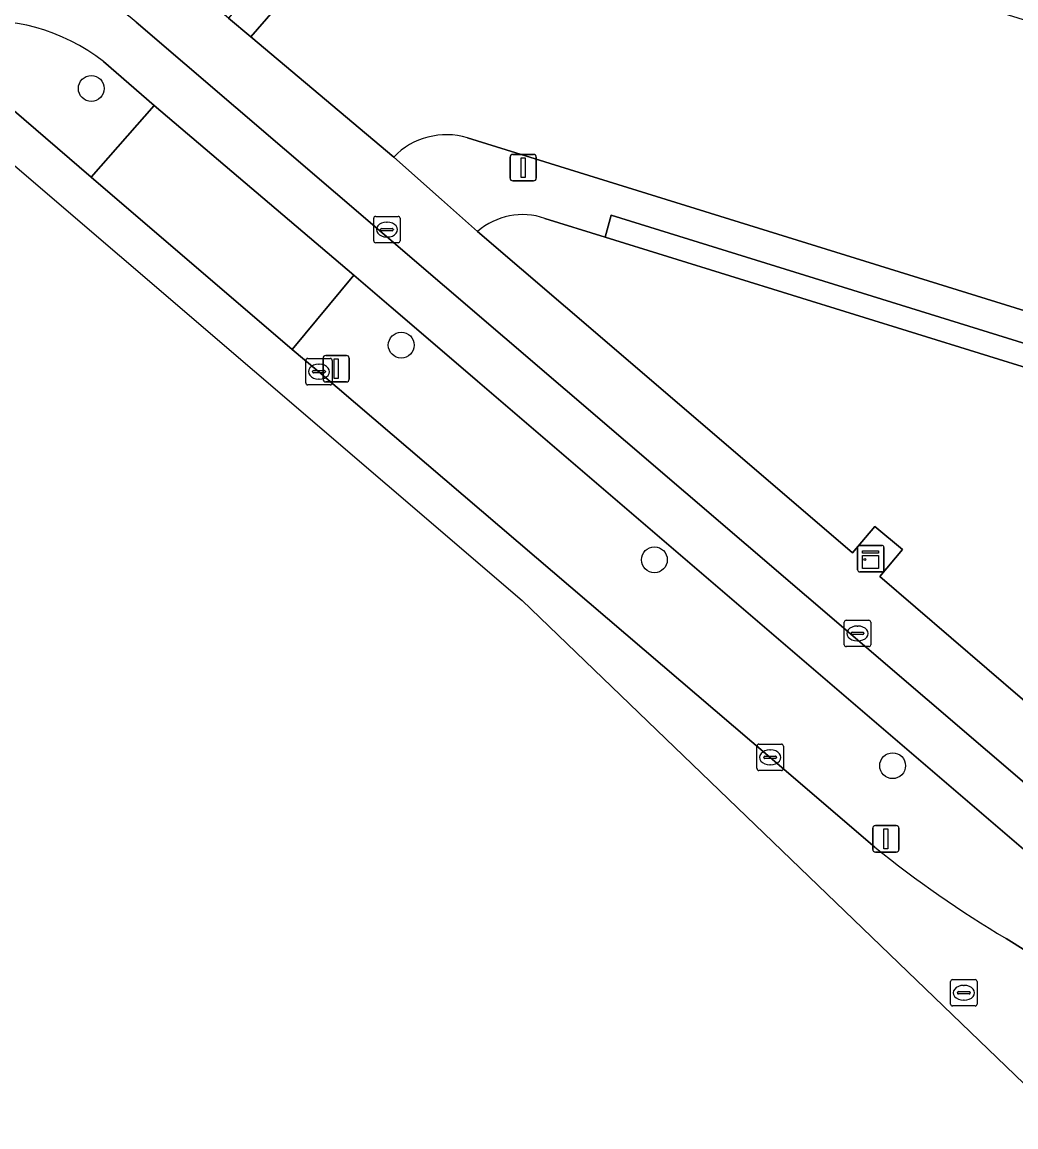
# Model space of a CAD drawing. Extents: x 162803 to 163818, y 381639 to 382475.
# Drawn here: x 163213.57 to 163251.21, y 381651.02 to 381692.83 of the extents above; entities that cross this region are included whole.
import ezdxf

# ---------------------------------------------------------------- set-up
doc = ezdxf.new("R2010")
doc.units = 0
for name, color, linetype in [('IMGEO_Boom', 7, 'Continuous'), ('IMGEO_Fietspad_gesloten', 7, 'Continuous'), ('IMGEO_Groenvoorziening', 7, 'Continuous'), ('IMGEO_Kast', 7, 'Continuous'), ('IMGEO_Kolk', 7, 'Continuous'), ('IMGEO_Lichtmast', 7, 'Continuous'), ('IMGEO_Muur', 7, 'Continuous'), ('IMGEO_Rijbaan_lokaal_gesloten', 7, 'Continuous'), ('IMGEO_Rijbaan_lokaal_open', 7, 'Continuous'), ('IMGEO_Rioolput', 7, 'Continuous'), ('IMGEO_Verkeerseiland_open', 7, 'Continuous'), ('IMGEO_Voetpad_open', 7, 'Continuous')]:
    doc.layers.add(name, color=color, linetype=linetype)

msp = doc.modelspace()

# ---------------------------------------------------------------- linework, layer by layer
at = {"layer": 'IMGEO_Boom'}
for centre in [(163216.194, 381690.314), (163227.931, 381680.602), (163237.518, 381672.479), (163246.538, 381664.687)]:
    msp.add_circle(centre, 0.489, dxfattribs=at)
at = {"layer": 'IMGEO_Fietspad_gesloten'}
for points in [[(163227.283, 381684.791), (163217.893, 381692.825)], [(163216.657, 381691.329), (163218.573, 381689.673), (163226.134, 381683.255), (163253.433, 381659.861), (163254.694, 381661.333), (163227.283, 381684.791)]]:
    msp.add_lwpolyline(points, dxfattribs=at)
for centre, radius, start, end in [((163212.929, 381686.922), 7.713, 49.9362, 85.1995), ((163212.191, 381685.642), 7.231, 51.8566, 97.5669)]:
    msp.add_arc(centre, radius, start, end, dxfattribs=at)
at = {"layer": 'IMGEO_Groenvoorziening'}
for points in [[(163258.213, 381673.547), (163259.257, 381677.372), (163235.648, 381684.691), (163233.369, 381685.398)], [(163230.825, 381684.903), (163235.82, 381680.621), (163245.013, 381672.741), (163245.866, 381673.734), (163246.906, 381672.868), (163246.056, 381671.845), (163259.56, 381660.238), (163260.809, 381659.21)]]:
    msp.add_lwpolyline(points, dxfattribs=at)
msp.add_arc((163232.523, 381682.96), 2.58, 70.8649, 131.1566, dxfattribs=at)
at = {"layer": 'IMGEO_Kast'}
for p, q in [((163245.208, 381672.099), (163245.208, 381672.94)), ((163245.208, 381672.94), (163245.208, 381672.099)), ((163245.283, 381673.024), (163246.124, 381673.024)), ((163246.124, 381673.024), (163245.283, 381673.024)), ((163246.208, 381672.949), (163246.208, 381672.108)), ((163246.208, 381672.108), (163246.208, 381672.949)), ((163246.133, 381672.024), (163245.292, 381672.024)), ((163245.292, 381672.024), (163246.133, 381672.024))]:
    msp.add_line(p, q, dxfattribs=at)
for points in [[(163245.403, 381672.814), (163246.003, 381672.814), (163246.003, 381672.729), (163245.403, 381672.729), (163245.403, 381672.814)], [(163245.403, 381672.639), (163246.003, 381672.639), (163246.003, 381672.15), (163245.403, 381672.15), (163245.403, 381672.639)]]:
    msp.add_lwpolyline(points, dxfattribs=at)
msp.add_circle((163245.487, 381672.488), 0.0377, dxfattribs=at)
for centre, start, end in [((163245.286, 381672.946), 92.4484, 184.2845), ((163245.286, 381672.946), 92.4484, 184.2845), ((163246.13, 381672.946), 2.4484, 94.2845), ((163246.13, 381672.946), 2.4484, 94.2845), ((163245.286, 381672.102), 182.4484, 274.2845), ((163245.286, 381672.102), 182.4484, 274.2845), ((163246.13, 381672.102), 272.4484, 4.2845), ((163246.13, 381672.102), 272.4484, 4.2845)]:
    msp.add_arc(centre, 0.0779, start, end, dxfattribs=at)
at = {"layer": 'IMGEO_Kolk'}
for p, q in [((163226.889, 381684.548), (163226.889, 381685.4)), ((163226.964, 381685.474), (163227.816, 381685.474)), ((163227.89, 381685.4), (163227.89, 381684.548)), ((163227.191, 381685.017), (163227.589, 381685.017)), ((163227.377, 381685.254), (163227.402, 381685.254)), ((163227.148, 381684.968), (163227.148, 381684.98)), ((163227.586, 381684.931), (163227.188, 381684.931)), ((163227.4, 381684.694), (163227.375, 381684.694)), ((163227.632, 381684.98), (163227.632, 381684.968)), ((163227.816, 381684.474), (163226.964, 381684.474)), ((163224.316, 381679.171), (163224.316, 381680.023)), ((163224.391, 381680.097), (163225.243, 381680.097)), ((163225.317, 381680.023), (163225.317, 381679.171)), ((163224.575, 381679.591), (163224.575, 381679.603)), ((163225.013, 381679.554), (163224.615, 381679.554)), ((163224.618, 381679.64), (163225.016, 381679.64)), ((163224.804, 381679.877), (163224.829, 381679.877)), ((163225.059, 381679.603), (163225.059, 381679.591)), ((163224.827, 381679.317), (163224.802, 381679.317)), ((163225.243, 381679.097), (163224.391, 381679.097)), ((163244.707, 381669.266), (163244.707, 381670.118)), ((163244.782, 381670.192), (163245.634, 381670.192)), ((163245.195, 381669.972), (163245.22, 381669.972)), ((163245.708, 381670.118), (163245.708, 381669.266)), ((163244.966, 381669.686), (163244.966, 381669.698)), ((163245.404, 381669.649), (163245.006, 381669.649)), ((163245.009, 381669.735), (163245.407, 381669.735)), ((163245.45, 381669.698), (163245.45, 381669.686)), ((163245.634, 381669.192), (163244.782, 381669.192)), ((163245.218, 381669.412), (163245.193, 381669.412)), ((163241.402, 381664.577), (163241.402, 381665.429)), ((163241.477, 381665.503), (163242.329, 381665.503)), ((163242.403, 381665.429), (163242.403, 381664.577)), ((163241.661, 381664.997), (163241.661, 381665.009)), ((163242.099, 381664.96), (163241.701, 381664.96)), ((163241.704, 381665.046), (163242.102, 381665.046)), ((163241.89, 381665.283), (163241.915, 381665.283)), ((163242.145, 381665.009), (163242.145, 381664.997)), ((163242.329, 381664.503), (163241.477, 381664.503)), ((163241.913, 381664.723), (163241.888, 381664.723))]:
    msp.add_line(p, q, dxfattribs=at)
for points in [[(163226.889, 381684.548), (163226.889, 381685.4)], [(163226.964, 381685.474), (163227.816, 381685.474)], [(163227.89, 381685.4), (163227.89, 381684.548)], [(163227.816, 381684.474), (163226.964, 381684.474)], [(163224.316, 381679.171), (163224.316, 381680.023)], [(163224.391, 381680.097), (163225.243, 381680.097)], [(163225.317, 381680.023), (163225.317, 381679.171)], [(163225.243, 381679.097), (163224.391, 381679.097)], [(163244.707, 381669.266), (163244.707, 381670.118)], [(163244.782, 381670.192), (163245.634, 381670.192)], [(163245.708, 381670.118), (163245.708, 381669.266)], [(163245.634, 381669.192), (163244.782, 381669.192)], [(163241.402, 381664.577), (163241.402, 381665.429)], [(163241.477, 381665.503), (163242.329, 381665.503)], [(163242.403, 381665.429), (163242.403, 381664.577)], [(163242.329, 381664.503), (163241.477, 381664.503)]]:
    msp.add_lwpolyline(points, dxfattribs=at)
for centre, radius, start, end in [((163226.966, 381685.398), 0.0765, 91.552, 178.448), ((163226.966, 381685.398), 0.0765, 91.552, 178.448), ((163227.814, 381685.398), 0.0765, 1.552, 88.448), ((163227.814, 381685.398), 0.0765, 1.552, 88.448), ((163227.188, 381684.977), 0.0403, 85.8775, 175.7526), ((163227.593, 381684.979), 0.0386, 1.7309, 96.639), ((163227.185, 381684.967), 0.0366, 178.938, 274.7102), ((163227.589, 381684.974), 0.043, 264.8664, 352.4533), ((163226.966, 381684.55), 0.0765, 181.552, 268.448), ((163226.966, 381684.55), 0.0765, 181.552, 268.448), ((163227.814, 381684.55), 0.0765, 271.552, 358.448), ((163227.814, 381684.55), 0.0765, 271.552, 358.448), ((163224.393, 381680.021), 0.0765, 91.552, 178.448), ((163224.393, 381680.021), 0.0765, 91.552, 178.448), ((163225.241, 381680.021), 0.0765, 1.552, 88.448), ((163225.241, 381680.021), 0.0765, 1.552, 88.448), ((163224.615, 381679.6), 0.0403, 85.8775, 175.7526), ((163224.612, 381679.59), 0.0366, 178.938, 274.7102), ((163225.016, 381679.597), 0.043, 264.8664, 352.4533), ((163225.02, 381679.602), 0.0386, 1.7309, 96.639), ((163224.393, 381679.173), 0.0765, 181.552, 268.448), ((163224.393, 381679.173), 0.0765, 181.552, 268.448), ((163225.241, 381679.173), 0.0765, 271.552, 358.448), ((163225.241, 381679.173), 0.0765, 271.552, 358.448), ((163244.784, 381670.116), 0.0765, 91.552, 178.448), ((163244.784, 381670.116), 0.0765, 91.552, 178.448), ((163245.632, 381670.116), 0.0765, 1.552, 88.448), ((163245.632, 381670.116), 0.0765, 1.552, 88.448), ((163245.006, 381669.695), 0.0403, 85.8775, 175.7526), ((163245.003, 381669.685), 0.0366, 178.938, 274.7102), ((163245.407, 381669.692), 0.043, 264.8664, 352.4533), ((163245.411, 381669.697), 0.0386, 1.7309, 96.639), ((163244.784, 381669.268), 0.0765, 181.552, 268.448), ((163244.784, 381669.268), 0.0765, 181.552, 268.448), ((163245.632, 381669.268), 0.0765, 271.552, 358.448), ((163245.632, 381669.268), 0.0765, 271.552, 358.448), ((163241.479, 381665.427), 0.0765, 91.552, 178.448), ((163241.479, 381665.427), 0.0765, 91.552, 178.448), ((163242.327, 381665.427), 0.0765, 1.552, 88.448), ((163242.327, 381665.427), 0.0765, 1.552, 88.448), ((163241.701, 381665.006), 0.0403, 85.8775, 175.7526), ((163241.698, 381664.996), 0.0366, 178.938, 274.7102), ((163242.102, 381665.003), 0.043, 264.8664, 352.4533), ((163242.106, 381665.008), 0.0386, 1.7309, 96.639), ((163241.479, 381664.579), 0.0765, 181.552, 268.448), ((163241.479, 381664.579), 0.0765, 181.552, 268.448), ((163242.327, 381664.579), 0.0765, 271.552, 358.448), ((163242.327, 381664.579), 0.0765, 271.552, 358.448)]:
    msp.add_arc(centre, radius, start, end, dxfattribs=at)
for centre, major_axis, ratio, start_param, end_param in [((163227.376, 381684.974), (-0.387, 0.002), 0.722429, 4.712389, 7.853982), ((163227.401, 381684.974), (-0.39, 0.002), 0.717154, 1.570796, 4.712389), ((163224.803, 381679.597), (-0.387, 0.002), 0.722429, 4.712389, 7.853982), ((163224.828, 381679.597), (-0.39, 0.002), 0.717154, 1.570796, 4.712389), ((163245.194, 381669.692), (-0.387, 0.002), 0.722429, 4.712389, 7.853982), ((163245.219, 381669.692), (-0.39, 0.002), 0.717154, 1.570796, 4.712389), ((163241.889, 381665.003), (-0.387, 0.002), 0.722429, 4.712389, 7.853982), ((163241.914, 381665.003), (-0.39, 0.002), 0.717154, 1.570796, 4.712389)]:
    msp.add_ellipse(centre, major_axis=major_axis, ratio=ratio, start_param=start_param, end_param=end_param, dxfattribs=at)
at = {"layer": 'IMGEO_Lichtmast'}
for p, q in [((163232.054, 381686.918), (163232.054, 381687.718)), ((163232.054, 381687.718), (163232.054, 381686.918)), ((163232.154, 381687.818), (163232.944, 381687.818)), ((163232.944, 381687.818), (163232.154, 381687.818)), ((163233.044, 381687.718), (163233.044, 381686.918)), ((163233.044, 381686.918), (163233.044, 381687.718)), ((163232.944, 381686.818), (163232.154, 381686.818)), ((163232.154, 381686.818), (163232.944, 381686.818)), ((163224.97, 381679.31), (163224.97, 381680.11)), ((163224.97, 381680.11), (163224.97, 381679.31)), ((163225.07, 381680.21), (163225.86, 381680.21)), ((163225.86, 381680.21), (163225.07, 381680.21)), ((163225.96, 381680.11), (163225.96, 381679.31)), ((163225.96, 381679.31), (163225.96, 381680.11)), ((163225.86, 381679.21), (163225.07, 381679.21)), ((163225.07, 381679.21), (163225.86, 381679.21)), ((163245.886, 381662.421), (163246.676, 381662.421)), ((163246.676, 381662.421), (163245.886, 381662.421)), ((163245.786, 381661.521), (163245.786, 381662.321)), ((163245.786, 381662.321), (163245.786, 381661.521)), ((163246.776, 381662.321), (163246.776, 381661.521)), ((163246.776, 381661.521), (163246.776, 381662.321)), ((163246.676, 381661.421), (163245.886, 381661.421)), ((163245.886, 381661.421), (163246.676, 381661.421))]:
    msp.add_line(p, q, dxfattribs=at)
for points in [[(163232.474, 381687.693), (163232.624, 381687.693), (163232.624, 381686.943), (163232.474, 381686.943), (163232.474, 381687.693)], [(163225.39, 381680.085), (163225.54, 381680.085), (163225.54, 381679.335), (163225.39, 381679.335), (163225.39, 381680.085)], [(163246.206, 381662.296), (163246.356, 381662.296), (163246.356, 381661.546), (163246.206, 381661.546), (163246.206, 381662.296)]]:
    msp.add_lwpolyline(points, dxfattribs=at)
for centre, start, end in [((163232.154, 381687.718), 90, 180), ((163232.154, 381687.718), 90, 180), ((163232.944, 381687.718), 0, 90), ((163232.944, 381687.718), 360, 90), ((163232.154, 381686.918), 180, 270), ((163232.154, 381686.918), 180, 270), ((163232.944, 381686.918), 270, 0), ((163232.944, 381686.918), 270, 0), ((163225.07, 381680.11), 90, 180), ((163225.07, 381680.11), 90, 180), ((163225.86, 381680.11), 0, 90), ((163225.86, 381680.11), 360, 90), ((163225.07, 381679.31), 180, 270), ((163225.07, 381679.31), 180, 270), ((163225.86, 381679.31), 270, 0), ((163225.86, 381679.31), 270, 0), ((163245.886, 381662.321), 90, 180), ((163245.886, 381662.321), 90, 180), ((163246.676, 381662.321), 0, 90), ((163246.676, 381662.321), 360, 90), ((163245.886, 381661.521), 180, 270), ((163245.886, 381661.521), 180, 270), ((163246.676, 381661.521), 270, 0), ((163246.676, 381661.521), 270, 0)]:
    msp.add_arc(centre, 0.1, start, end, dxfattribs=at)
at = {"layer": 'IMGEO_Muur'}
msp.add_lwpolyline([(163235.648, 381684.691), (163259.257, 381677.372), (163266.397, 381675.159), (163266.633, 381675.98), (163235.882, 381685.517)], close=True, dxfattribs=at)
at = {"layer": 'IMGEO_Rijbaan_lokaal_gesloten'}
for points in [[(163210.495, 381691.894), (163198.96, 381701.603), (163156.948, 381737.209), (163156.214, 381736.327), (163186.76, 381710.114), (163232.516, 381670.935), (163253.206, 381651.02)], [(163245.868, 381661.607), (163241.901, 381665.002), (163224.812, 381679.596), (163223.804, 381680.435), (163216.193, 381686.961), (163210.622, 381691.738)], [(163257.27, 381654.152), (163254.545, 381655.842), (163251.577, 381657.688), (163250.836, 381658.149)]]:
    msp.add_lwpolyline(points, dxfattribs=at)
msp.add_arc((163271.666, 381693.372), 40.921, 230.9186, 239.4014, dxfattribs=at)
at = {"layer": 'IMGEO_Rijbaan_lokaal_open'}
msp.add_lwpolyline([(163230.442, 381688.446), (163255.038, 381680.815), (163258.159, 381690.838), (163253.254, 381692.371), (163245.051, 381694.914), (163234.017, 381698.421), (163228.919, 381699.955), (163222.235, 381692.264), (163227.645, 381687.719)], dxfattribs=at)
msp.add_arc((163229.642, 381685.78), 2.783, 73.2964, 135.8436, dxfattribs=at)
at = {"layer": 'IMGEO_Rioolput'}
for p, q in [((163248.81, 381656.595), (163249.662, 381656.595)), ((163248.735, 381655.669), (163248.735, 381656.521)), ((163249.037, 381656.138), (163249.435, 381656.138)), ((163249.223, 381656.375), (163249.248, 381656.375)), ((163249.736, 381656.521), (163249.736, 381655.669)), ((163248.994, 381656.089), (163248.994, 381656.101)), ((163249.432, 381656.052), (163249.034, 381656.052)), ((163249.246, 381655.815), (163249.221, 381655.815)), ((163249.478, 381656.101), (163249.478, 381656.089)), ((163249.662, 381655.595), (163248.81, 381655.595))]:
    msp.add_line(p, q, dxfattribs=at)
for points in [[(163248.81, 381656.595), (163249.662, 381656.595)], [(163248.735, 381655.669), (163248.735, 381656.521)], [(163249.736, 381656.521), (163249.736, 381655.669)], [(163249.662, 381655.595), (163248.81, 381655.595)]]:
    msp.add_lwpolyline(points, dxfattribs=at)
for centre, radius, start, end in [((163248.812, 381656.519), 0.0765, 91.552, 178.448), ((163248.812, 381656.519), 0.0765, 91.552, 178.448), ((163249.66, 381656.519), 0.0765, 1.552, 88.448), ((163249.66, 381656.519), 0.0765, 1.552, 88.448), ((163249.034, 381656.098), 0.0403, 85.8775, 175.7526), ((163249.439, 381656.1), 0.0386, 1.7309, 96.639), ((163249.031, 381656.088), 0.0366, 178.938, 274.7102), ((163249.435, 381656.095), 0.043, 264.8664, 352.4533), ((163248.812, 381655.671), 0.0765, 181.552, 268.448), ((163248.812, 381655.671), 0.0765, 181.552, 268.448), ((163249.66, 381655.671), 0.0765, 271.552, 358.448), ((163249.66, 381655.671), 0.0765, 271.552, 358.448)]:
    msp.add_arc(centre, radius, start, end, dxfattribs=at)
for centre, major_axis, ratio, start_param, end_param in [((163249.222, 381656.095), (-0.387, 0.002), 0.722429, 4.712389, 7.853982), ((163249.247, 381656.095), (-0.39, 0.002), 0.717154, 1.570796, 4.712389)]:
    msp.add_ellipse(centre, major_axis=major_axis, ratio=ratio, start_param=start_param, end_param=end_param, dxfattribs=at)
at = {"layer": 'IMGEO_Verkeerseiland_open'}
msp.add_lwpolyline([(163210.622, 381691.738), (163216.193, 381686.961), (163218.573, 381689.673), (163216.657, 381691.329)], dxfattribs=at)
msp.add_arc((163212.191, 381685.642), 7.231, 51.8566, 97.5669, dxfattribs=at)
at = {"layer": 'IMGEO_Voetpad_open'}
for points in [[(163245.459, 381701.062), (163245.615, 381701.568), (163245.043, 381701.749), (163245.2, 381702.245), (163245.487, 381702.155), (163247.4, 381708.224), (163234.684, 381712.297), (163232.953, 381706.735), (163232.627, 381706.226), (163223.351, 381695.29), (163221.388, 381692.975), (163222.235, 381692.264), (163228.919, 381699.955), (163233.441, 381705.121)], [(163230.825, 381684.903), (163229.461, 381686.111), (163227.645, 381687.719), (163222.235, 381692.264), (163221.388, 381692.975), (163219.481, 381694.578)], [(163217.893, 381692.825), (163227.283, 381684.791), (163254.694, 381661.333), (163257.769, 381658.61), (163258.153, 381658.316), (163260.254, 381656.902)], [(163281.403, 381681.027), (163265.614, 381677.542), (163265.461, 381677.592), (163255.038, 381680.815), (163230.442, 381688.446)], [(163227.645, 381687.719), (163229.461, 381686.111), (163230.825, 381684.903)], [(163233.369, 381685.398), (163235.648, 381684.691), (163235.882, 381685.517), (163266.633, 381675.98), (163266.397, 381675.159), (163272.435, 381673.287), (163275.013, 381670.711), (163281.403, 381681.027)], [(163260.809, 381659.21), (163259.56, 381660.238), (163246.056, 381671.845), (163246.906, 381672.868), (163245.866, 381673.734), (163245.013, 381672.741), (163235.82, 381680.621), (163230.825, 381684.903)], [(163226.134, 381683.255), (163223.804, 381680.435), (163224.812, 381679.596), (163241.901, 381665.002), (163245.868, 381661.607)], [(163250.836, 381658.149), (163251.577, 381657.688), (163253.433, 381659.861), (163226.134, 381683.255)]]:
    msp.add_lwpolyline(points, dxfattribs=at)
msp.add_lwpolyline([(163218.573, 381689.673), (163216.193, 381686.961), (163223.804, 381680.435), (163226.134, 381683.255)], close=True, dxfattribs=at)
for centre, radius, start, end in [((163212.929, 381686.922), 7.713, 49.9362, 85.1995), ((163229.642, 381685.78), 2.783, 73.2964, 135.8436), ((163232.523, 381682.96), 2.58, 70.8649, 131.1566), ((163271.666, 381693.372), 40.921, 230.9186, 239.4014)]:
    msp.add_arc(centre, radius, start, end, dxfattribs=at)

doc.saveas('drawing.dxf')
